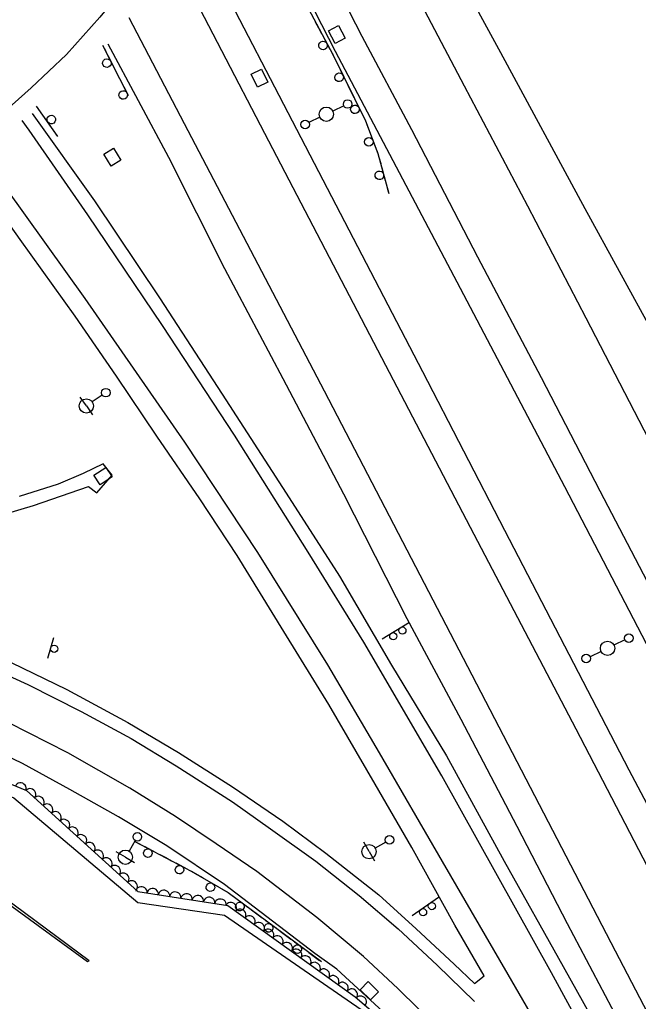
# Model space of a CAD drawing. Extents: x 1722896 to 1754269, y 648279 to 666297.
# Drawn here: x 1726225.2 to 1726441.6, y 656701.6 to 657044.9 of the extents above; entities that cross this region are included whole.
import ezdxf

# ---------------------------------------------------------------- set-up
doc = ezdxf.new("R2010")
doc.units = 0
for name, color, linetype in [('DESIGN - CENTERLINE - Proposed', 7, 'Continuous'), ('DESIGN - PUBLIC HEARING - Shapes', 7, 'Continuous'), ('DESIGN - SCRATCH - User 1', 7, 'Continuous'), ('SURVEY - CENTERLINE - Preliminary', 7, 'Continuous'), ('SURVEY - CENTERLINE - Preliminary Text', 7, 'Continuous'), ('SURVEY - DRAINAGE - Natural Features', 7, 'Continuous'), ('SURVEY - DTM - Breaklines', 7, 'Continuous'), ('SURVEY - VEGETATION - Features with Text', 7, 'Continuous')]:
    doc.layers.add(name, color=color, linetype=linetype)

msp = doc.modelspace()

# ---------------------------------------------------------------- linework, layer by layer
at = {"layer": 'DESIGN - CENTERLINE - Proposed'}
for points in [[(1726336.34, 657239.56), (1726335.85, 657234.17), (1726334.1, 657219.02), (1726331.97, 657204.04), (1726328.28, 657187.84), (1726324.59, 657174.56), (1726320.16, 657160.36), (1726314.83, 657145.47), (1726308.39, 657130.86), (1726298.36, 657111.05), (1726289.02, 657094.33), (1726279.06, 657078.76), (1726265.29, 657060.47), (1726253.26, 657045.74), (1726241.52, 657032.71), (1726229.17, 657021.1), (1726216.99, 657010.16), (1726204.86, 657000.63), (1726186.88, 656988.27), (1726159.99, 656972.72), (1726137.09, 656961.13), (1726130.93, 656977.52), (1726127.9, 656984.14)], [(1726214.65, 656870.46), (1726230, 656875.05), (1726249.24, 656881.65), (1726252.17, 656879.38), (1726257.47, 656885.55), (1726254.38, 656889.52), (1726247.4, 656886.15), (1726238.65, 656882.48), (1726225.01, 656878.12)]]:
    msp.add_lwpolyline(points, dxfattribs=at)
at = {"layer": 'DESIGN - PUBLIC HEARING - Shapes'}
for p, q in [((1726351.95, 656828.33), (1726361.48, 656834.21)), ((1726235.03, 656821.6), (1726237.08, 656828.81)), ((1726362.44, 656731.6), (1726371.65, 656737.98))]:
    msp.add_line(p, q, dxfattribs=at)
for centre in [(1726359.04, 656831.26), (1726355.85, 656829.29), (1726237.24, 656824.89), (1726369.36, 656734.9), (1726366.28, 656732.77)]:
    msp.add_circle(centre, 1.25, dxfattribs=at)
at = {"layer": 'DESIGN - SCRATCH - User 1'}
for points in [[(1726300.52, 657097.35), (1726317.67, 657064.73), (1726334.67, 657032.68), (1726346.08, 657009.55), (1726350.49, 656998.14), (1726354.25, 656984.08)], [(1726328.58, 657044.15), (1726329.69, 657042.07)], [(1726329.69, 657042.07), (1726330.79, 657039.99)], [(1726331.54, 657038.58), (1726333.69, 657034.52)], [(1726254.2, 657035.92), (1726263.14, 657018.42)], [(1726254.2, 657035.92), (1726255.27, 657033.83)], [(1726255.99, 657032.41), (1726258.08, 657028.31)], [(1726334.44, 657033.1), (1726334.67, 657032.68), (1726335.49, 657031)], [(1726335.49, 657031), (1726336.53, 657028.89)], [(1726258.81, 657026.88), (1726259.88, 657024.79)], [(1726337.24, 657027.46), (1726339.28, 657023.33)], [(1726259.88, 657024.79), (1726260.95, 657022.7)], [(1726261.68, 657021.27), (1726263.14, 657018.42)], [(1726339.99, 657021.9), (1726341.03, 657019.79)], [(1726341.03, 657019.79), (1726342.06, 657017.69)], [(1726238.57, 657003.99), (1726231.1, 657014.63)], [(1726231.39, 657014.22), (1726231.1, 657014.63)], [(1726232.74, 657012.3), (1726231.39, 657014.22)], [(1726342.77, 657016.25), (1726344.81, 657012.12)], [(1726236.3, 657007.22), (1726233.66, 657010.99)], [(1726345.52, 657010.69), (1726346.08, 657009.55), (1726346.47, 657008.54)], [(1726346.47, 657008.54), (1726347.32, 657006.35)], [(1726238.57, 657003.99), (1726237.22, 657005.91)], [(1726347.89, 657004.86), (1726349.55, 657000.57)], [(1726350.13, 656999.08), (1726350.49, 656998.14), (1726350.84, 656996.84)], [(1726350.84, 656996.84), (1726351.45, 656994.57)], [(1726351.86, 656993.03), (1726353.05, 656988.58)], [(1726353.46, 656987.04), (1726354.07, 656984.77)], [(1726354.07, 656984.77), (1726354.25, 656984.08)], [(1726249.47, 656715.75), (1726211.79, 656743.68), (1726162.39, 656766.61), (1726137.6, 656777.55), (1726069.98, 656806.17), (1726046.01, 656816.85), (1726045.57, 656815.7), (1726161.06, 656765.71), (1726211.26, 656742.87), (1726248.87, 656715.49), (1726249.47, 656715.75)], [(1726265.19, 656757.67), (1726285.17, 656747.17), (1726298.08, 656739.67), (1726330.71, 656715.48)], [(1726265.19, 656757.67), (1726267.27, 656756.57)], [(1726268.68, 656755.83), (1726272.76, 656753.69)], [(1726274.17, 656752.95), (1726276.25, 656751.85)], [(1726276.25, 656751.85), (1726278.33, 656750.76)], [(1726279.75, 656750.02), (1726283.82, 656747.88)], [(1726285.24, 656747.13), (1726287.27, 656745.95)], [(1726287.27, 656745.95), (1726289.3, 656744.77)], [(1726290.69, 656743.96), (1726294.66, 656741.66)], [(1726296.05, 656740.85), (1726298.08, 656739.67)], [(1726298.08, 656739.67), (1726298.08, 656739.67), (1726299.97, 656738.27)], [(1726301.25, 656737.32), (1726304.95, 656734.58)], [(1726306.23, 656733.63), (1726308.12, 656732.23)], [(1726308.12, 656732.23), (1726310.01, 656730.83)], [(1726311.29, 656729.88), (1726314.99, 656727.14)], [(1726316.28, 656726.18), (1726318.16, 656724.78)], [(1726318.16, 656724.78), (1726320.05, 656723.39)], [(1726321.34, 656722.43), (1726325.03, 656719.69)], [(1726326.32, 656718.74), (1726328.21, 656717.34)], [(1726328.21, 656717.34), (1726330.09, 656715.94)]]:
    msp.add_lwpolyline(points, dxfattribs=at)
for centre, start, end in [((1726331.28, 657035.86), 141.2018, 141.1919), ((1726255.69, 657029.69), 140.3187, 140.3089), ((1726336.9, 657024.75), 139.5287, 139.5189), ((1726261.38, 657018.56), 140.3187, 140.3089), ((1726342.44, 657013.54), 139.5287, 139.5189), ((1726236.22, 657009.95), 328.3477, 328.3379), ((1726347.32, 657002.19), 134.4072, 134.3974), ((1726351, 656990.44), 128.2266, 128.2168), ((1726270, 656753.44), 175.5455, 175.5357), ((1726281.07, 656747.63), 175.5455, 175.5357), ((1726291.9, 656741.52), 173.1142, 173.1044), ((1726302.19, 656734.76), 166.7141, 166.7043), ((1726312.23, 656727.31), 166.7141, 166.7043), ((1726322.27, 656719.87), 166.7141, 166.7043)]:
    msp.add_arc(centre, 1.5, start, end, dxfattribs=at)
at = {"layer": 'SURVEY - CENTERLINE - Preliminary'}
msp.add_lwpolyline([(1725980.81, 656872.89), (1726034.49, 656842.13), (1726056.93, 656830.56), (1726095.65, 656825.65), (1726143.31, 656805.13), (1726191.06, 656786.33), (1726223.1, 656772.71), (1726266.45, 656736.2), (1726296.76, 656731.72), (1726344.67, 656698.77)], dxfattribs=at)
at = {"layer": 'SURVEY - CENTERLINE - Preliminary Text'}
for points in [[(1726321.06, 657135.55), (1726330.91, 657116.8), (1726354.12, 657072.38), (1726380.68, 657021.77), (1726402.77, 656979.83), (1726423.17, 656940.57), (1726445.11, 656898.28), (1726465.03, 656860.32), (1726483.95, 656823.87), (1726504.35, 656784.57), (1726525.87, 656742.82), (1726534.48, 656726.51)], [(1726676.38, 656404.13), (1726658.36, 656438.38), (1726636.1, 656480.78), (1726618.69, 656514.06), (1726599.78, 656550.74), (1726576.8, 656594.64), (1726555.39, 656635.56), (1726536.68, 656671.98), (1726515.38, 656712.52), (1726496.19, 656749.9), (1726476.32, 656788.28), (1726452.93, 656832.72), (1726428.24, 656880.04), (1726407.64, 656919.69), (1726385.46, 656961.83), (1726362.29, 657006.32), (1726344.94, 657039.05), (1726320.6, 657086.5), (1726308.43, 657109.72)], [(1726302.22, 657098.99), (1726335.58, 657033.86), (1726379.19, 656951.04), (1726415.75, 656881.68), (1726444.29, 656826.75), (1726477.18, 656763.56), (1726496.31, 656726.61), (1726533.76, 656654.36), (1726571.36, 656583.59), (1726608.38, 656511.09), (1726640.51, 656449.86), (1726668.91, 656395.2)], [(1726363.05, 657089.17), (1726393.37, 657033.4), (1726422.9, 656978.85), (1726458.86, 656913.12), (1726493.2, 656849.37), (1726512.03, 656815.68), (1726522.51, 656794), (1726538.22, 656767.51), (1726542.45, 656769.31), (1726531.62, 656797.03), (1726523.33, 656818.04), (1726492.04, 656903.51), (1726480.06, 656937.96), (1726467.88, 656976.52), (1726457.98, 657009.32), (1726438.46, 657074.57)], [(1726651.4, 656374.16), (1726598.53, 656474.34), (1726558.16, 656552.13), (1726520.73, 656624.6), (1726476.33, 656710.67), (1726438.33, 656782.43), (1726394.85, 656866.27), (1726366.17, 656921.69), (1726329.83, 656991.69), (1726286.74, 657074.5)], [(1726643.74, 656365.44), (1726629.93, 656391.75), (1726603.35, 656443.36), (1726578.36, 656491.4), (1726552.8, 656540.06), (1726525.16, 656593.38), (1726495.87, 656650.11), (1726458.83, 656721.63), (1726419.78, 656796.81), (1726382.86, 656867.28), (1726351.86, 656926.58), (1726310.95, 657005.08), (1726280.81, 657062.96), (1726279.35, 657065.74)], [(1726263.38, 657045.6), (1726282.74, 657008.63), (1726331.64, 656915.04), (1726381.79, 656818.69), (1726433.5, 656719.23), (1726497.16, 656597.18), (1726500.23, 656591.28)], [(1726434.46, 656695.15), (1726416.83, 656728.68), (1726399.2, 656762.79), (1726379.57, 656800.14), (1726360.73, 656835.41), (1726338.51, 656878.96), (1726317.35, 656919.29), (1726296.98, 656957.8), (1726277.32, 656996.71), (1726256.09, 657036.31)], [(1726229.52, 657012.11), (1726251.4, 656981.54), (1726274.03, 656947.56), (1726295.95, 656913.9), (1726318.44, 656879.3), (1726337.04, 656850.25), (1726355.2, 656819.12), (1726374.46, 656787.51), (1726394.69, 656750.58), (1726415.26, 656713.77), (1726433.56, 656681)], [(1726481.62, 656582.27), (1726453.32, 656634.33), (1726411.18, 656711.56), (1726372.8, 656780.44), (1726345.54, 656827.22), (1726326.12, 656858.68), (1726300.34, 656899.64), (1726275.09, 656937.95), (1726249.04, 656976.67), (1726228.46, 657006.3), (1726226.07, 657009.58)], [(1726210.88, 656998.63), (1726220.36, 656985.94), (1726248.01, 656947.33), (1726282.87, 656897.19), (1726308.31, 656858.51), (1726332.89, 656819.27), (1726350.96, 656788.55), (1726372.92, 656750.47), (1726395.92, 656710.99), (1726417.3, 656674.1), (1726443.3, 656628.81), (1726467.46, 656585.72), (1726441.8, 656628.94), (1726430.39, 656646.1)], [(1726218.39, 656821.98), (1726241.63, 656810.69), (1726263.02, 656799.1), (1726280.67, 656788.63), (1726299.62, 656776.66), (1726317.26, 656764.56), (1726332.27, 656753.43), (1726350.76, 656738.8), (1726363.84, 656726.95), (1726377.18, 656714.58), (1726384.21, 656707.81), (1726387.61, 656710.53), (1726377.36, 656728.27), (1726362.3, 656755.37), (1726349.53, 656777.56), (1726333.29, 656805.37), (1726317.57, 656830.91), (1726301.28, 656857.46), (1726288.21, 656877.33), (1726273.17, 656899.19), (1726259.05, 656920.17), (1726244.53, 656941.16), (1726225.32, 656968.01), (1726206.52, 656994.34)], [(1725979.23, 656905.62), (1726006.04, 656892.22), (1726029.81, 656881.51), (1726058.65, 656870.47), (1726087.72, 656860.74), (1726123.58, 656850.15), (1726142.05, 656844.9), (1726164.08, 656838.02), (1726182.71, 656831.47), (1726207.72, 656821.61), (1726228, 656812.4), (1726246.67, 656802.94), (1726264.12, 656793.53), (1726279.95, 656784.01), (1726299.6, 656771.42), (1726312.94, 656761.93), (1726328.78, 656750.59), (1726343.89, 656738.64), (1726357.55, 656726.94), (1726371.25, 656714.25), (1726384.23, 656701.56)], [(1726371.9, 656691.92), (1726357.46, 656706.09), (1726345.4, 656717.32), (1726329.07, 656730.95), (1726308.12, 656746.95), (1726293.93, 656756.73), (1726279.69, 656766.22), (1726263.74, 656776.12), (1726241.96, 656788.56), (1726221.35, 656799.04), (1726207.85, 656805.11), (1726189.84, 656812.85), (1726174.16, 656818.5), (1726154.26, 656825.27), (1726131.6, 656831.63), (1726109.72, 656838.32), (1726093.69, 656842.88), (1726073.22, 656849.3), (1726057.11, 656854.66), (1726040.42, 656860.73), (1726017.33, 656870.2), (1725994.59, 656880.66)], [(1726352.31, 656697.89), (1726336.06, 656712.89), (1726328.42, 656718.28), (1726296.86, 656742.41), (1726276.68, 656756.02), (1726259.74, 656766.17), (1726242.74, 656775.67), (1726226.19, 656784.77), (1726205.19, 656794.75), (1726188.45, 656801.88), (1726166.48, 656809.9), (1726144.5, 656817.54), (1726120.44, 656824.12), (1726094.64, 656831.86), (1726066.88, 656840.39), (1726039.66, 656850.42), (1726017.72, 656858.46), (1725985.19, 656873.58)]]:
    msp.add_lwpolyline(points, dxfattribs=at)
at = {"layer": 'SURVEY - DRAINAGE - Natural Features'}
for p, q in [((1726336.09, 657039.73), (1726336.09, 657039.73)), ((1726309.09, 657024.42), (1726309.09, 657024.42)), ((1726257.6, 656996.81), (1726257.6, 656996.81)), ((1726254.3, 656885.27), (1726254.3, 656885.27)), ((1726347.47, 656705.31), (1726347.47, 656705.31))]:
    msp.add_line(p, q, dxfattribs=at)
for points in [[(1726333.16, 657041.02), (1726336.7, 657042.88), (1726339.03, 657038.45), (1726335.49, 657036.59), (1726333.16, 657041.02)], [(1726306.2, 657025.8), (1726309.8, 657027.54), (1726311.97, 657023.04), (1726308.37, 657021.3), (1726306.2, 657025.8)], [(1726254.59, 656997.91), (1726258.01, 656999.99), (1726260.6, 656995.71), (1726257.18, 656993.64), (1726254.59, 656997.91)], [(1726253.33, 656882.22), (1726251.11, 656885.55), (1726255.28, 656888.32), (1726257.49, 656884.99), (1726253.33, 656882.22)], [(1726344.29, 656705.64), (1726347.1, 656708.49), (1726350.65, 656704.97), (1726347.84, 656702.13), (1726344.29, 656705.64)]]:
    msp.add_lwpolyline(points, dxfattribs=at)
at = {"layer": 'SURVEY - DTM - Breaklines'}
for p, q in [((1726338.54, 657014.74), (1726334.7, 657012.9)), ((1726330.19, 657010.74), (1726326.36, 657008.9)), ((1726254.08, 656913.6), (1726250.57, 656911.22)), ((1726248.5, 656909.81), (1726246.39, 656912.91)), ((1726248.5, 656909.81), (1726250.61, 656906.71)), ((1726436.88, 656827.97), (1726433.05, 656826.13)), ((1726428.55, 656823.96), (1726424.71, 656822.12)), ((1726265.57, 656757.83), (1726263.42, 656754.17)), ((1726347.37, 656753.96), (1726345.51, 656757.21)), ((1726353.23, 656757.31), (1726349.54, 656755.2)), ((1726262.15, 656752.01), (1726258.92, 656753.91)), ((1726347.37, 656753.96), (1726349.23, 656750.7)), ((1726262.15, 656752.01), (1726265.38, 656750.11))]:
    msp.add_line(p, q, dxfattribs=at)
for centre, radius in [((1726339.89, 657015.39), 1.5), ((1726332.45, 657011.82), 2.5), ((1726325.01, 657008.25), 1.5), ((1726255.32, 656914.45), 1.5), ((1726248.5, 656909.81), 2.5), ((1726438.24, 656828.62), 1.5), ((1726430.8, 656825.05), 2.5), ((1726423.36, 656821.47), 1.5), ((1726266.33, 656759.12), 1.5), ((1726354.53, 656758.06), 1.5), ((1726347.37, 656753.96), 2.5), ((1726262.15, 656752.01), 2.5)]:
    msp.add_circle(centre, radius, dxfattribs=at)
at = {"layer": 'SURVEY - VEGETATION - Features with Text'}
msp.add_lwpolyline([(1725990.12, 656870.89), (1726056.06, 656835.04), (1726098.28, 656827.17), (1726154.6, 656805.45), (1726227.51, 656775.29), (1726266.51, 656740.01), (1726297.96, 656735.11), (1726342.54, 656703.21), (1726363.23, 656685.49)], dxfattribs=at)
for centre, major_axis in [((1726225.51, 656776.11), (1.85, -0.76)), ((1726228.87, 656774.06), (1.48, -1.34)), ((1726231.84, 656771.37), (1.48, -1.34)), ((1726234.81, 656768.69), (1.48, -1.34)), ((1726237.77, 656766.01), (1.48, -1.34)), ((1726240.74, 656763.32), (1.48, -1.34)), ((1726243.7, 656760.64), (1.48, -1.34)), ((1726246.67, 656757.96), (1.48, -1.34)), ((1726249.64, 656755.27), (1.48, -1.34)), ((1726252.6, 656752.59), (1.48, -1.34)), ((1726255.57, 656749.9), (1.48, -1.34)), ((1726258.54, 656747.22), (1.48, -1.34)), ((1726261.5, 656744.54), (1.48, -1.34)), ((1726264.47, 656741.85), (1.48, -1.34)), ((1726267.74, 656739.81), (1.98, -0.31)), ((1726271.69, 656739.2), (1.98, -0.31)), ((1726275.65, 656738.58), (1.98, -0.31)), ((1726279.6, 656737.97), (1.98, -0.31)), ((1726283.55, 656737.35), (1.98, -0.31)), ((1726287.5, 656736.74), (1.98, -0.31)), ((1726291.46, 656736.12), (1.98, -0.31)), ((1726295.41, 656735.51), (1.98, -0.31)), ((1726299.11, 656734.28), (1.63, -1.16)), ((1726302.37, 656731.96), (1.63, -1.16)), ((1726305.62, 656729.63), (1.63, -1.16)), ((1726308.87, 656727.3), (1.63, -1.16)), ((1726312.13, 656724.97), (1.63, -1.16)), ((1726315.38, 656722.65), (1.63, -1.16)), ((1726318.63, 656720.32), (1.63, -1.16)), ((1726321.89, 656717.99), (1.63, -1.16)), ((1726325.14, 656715.66), (1.63, -1.16)), ((1726328.39, 656713.34), (1.63, -1.16)), ((1726331.64, 656711.01), (1.63, -1.16)), ((1726334.9, 656708.68), (1.63, -1.16)), ((1726338.15, 656706.35), (1.63, -1.16)), ((1726341.4, 656704.03), (1.63, -1.16)), ((1726344.52, 656701.52), (1.52, -1.3))]:
    msp.add_ellipse(centre, major_axis=major_axis, ratio=0.940188, start_param=0, end_param=3.141593, dxfattribs=at)

doc.saveas('drawing.dxf')
